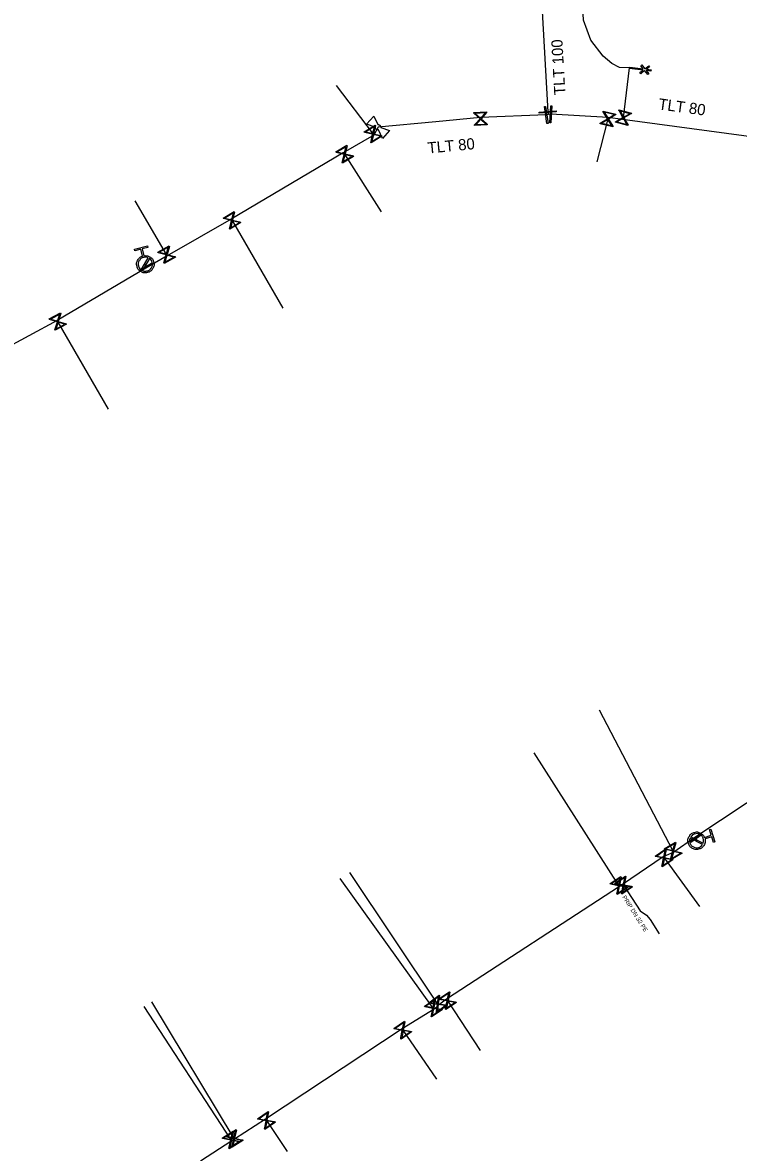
# Model space of a CAD drawing. Extents: x -643842 to -636370, y -1119190 to -1110210.
# Drawn here: x -641126.6 to -641043.2, y -1113819 to -1113687.4 of the extents above; entities that cross this region are included whole.
import ezdxf

# ---------------------------------------------------------------- set-up
doc = ezdxf.new("R2010")
doc.units = 0
for name, color, linetype in [('22', 7, 'Continuous'), ('CONSTRUCTION_CLASS', 7, 'Continuous'), ('Default', 7, 'Continuous'), ('Level 16', 7, 'Continuous'), ('Level 20', 7, 'Continuous'), ('Level 21', 7, 'Continuous'), ('Level 23', 7, 'Continuous'), ('Level 28', 7, 'Continuous'), ('Level 33', 7, 'Continuous')]:
    doc.layers.add(name, color=color, linetype=linetype)

msp = doc.modelspace()

# ---------------------------------------------------------------- linework, layer by layer
at = {"layer": 'CONSTRUCTION_CLASS'}
msp.add_lwpolyline([(-641053.95, -1113692.87), (-641053.42, -1113692.94), (-641053.44, -1113693.1), (-641053.97, -1113693.03), (-641053.68, -1113693.4), (-641053.8, -1113693.5), (-641054.16, -1113693.04), (-641054.62, -1113693.39), (-641054.71, -1113693.27), (-641054.35, -1113692.98), (-641055.92, -1113692.79), (-641055.9, -1113692.63), (-641054.33, -1113692.83), (-641054.62, -1113692.46), (-641054.49, -1113692.36), (-641054.14, -1113692.82), (-641053.68, -1113692.46), (-641053.58, -1113692.58), (-641053.95, -1113692.87)], dxfattribs=at)
at = {"layer": 'Default'}
for points in [[(-641085.16, -1113699.94), (-641085.22, -1113699.95), (-641085.27, -1113699.94), (-641085.35, -1113699.92), (-641085.41, -1113699.86), (-641085.47, -1113699.81), (-641085.5, -1113699.72), (-641085.52, -1113699.67), (-641085.52, -1113699.62)], [(-641085.24, -1113699.32), (-641085.19, -1113699.31), (-641085.14, -1113699.32), (-641085.05, -1113699.34), (-641084.99, -1113699.4), (-641084.93, -1113699.45), (-641084.91, -1113699.53), (-641084.89, -1113699.59), (-641084.89, -1113699.64)], [(-641112.46, -1113714.58), (-641112.11, -1113714.52), (-641111.79, -1113714.71), (-641111.44, -1113714.92), (-641111.33, -1113715.32), (-641111.23, -1113715.72), (-641111.44, -1113716.08), (-641111.65, -1113716.43), (-641112.05, -1113716.54), (-641112.45, -1113716.64), (-641112.81, -1113716.43), (-641113.16, -1113716.22), (-641113.27, -1113715.82), (-641113.37, -1113715.42), (-641113.16, -1113715.06), (-641112.98, -1113714.74), (-641112.64, -1113714.63)], [(-641111.97, -1113714.83), (-641112.22, -1113714.71), (-641112.51, -1113714.78), (-641112.83, -1113714.87), (-641113, -1113715.16), (-641113.17, -1113715.44), (-641113.09, -1113715.77), (-641113.02, -1113716.06), (-641112.79, -1113716.22)], [(-641112.63, -1113716.31), (-641112.38, -1113716.43), (-641112.1, -1113716.36), (-641111.77, -1113716.27), (-641111.6, -1113715.98), (-641111.43, -1113715.69), (-641111.52, -1113715.37), (-641111.59, -1113715.09), (-641111.81, -1113714.92)], [(-641047.13, -1113782.48), (-641047.05, -1113782.83), (-641047.22, -1113783.16), (-641047.41, -1113783.53), (-641047.81, -1113783.65), (-641048.2, -1113783.78), (-641048.57, -1113783.59), (-641048.94, -1113783.4), (-641049.06, -1113783), (-641049.19, -1113782.61), (-641049, -1113782.24), (-641048.81, -1113781.88), (-641048.42, -1113781.75), (-641048.02, -1113781.62), (-641047.65, -1113781.81), (-641047.33, -1113781.97), (-641047.19, -1113782.31)], [(-641047.35, -1113782.99), (-641047.25, -1113782.73), (-641047.34, -1113782.45), (-641047.44, -1113782.13), (-641047.74, -1113781.97), (-641048.04, -1113781.82), (-641048.36, -1113781.92), (-641048.64, -1113782.01), (-641048.79, -1113782.25)], [(-641048.87, -1113782.41), (-641048.97, -1113782.67), (-641048.88, -1113782.95), (-641048.78, -1113783.27), (-641048.48, -1113783.42), (-641048.18, -1113783.57), (-641047.86, -1113783.47), (-641047.58, -1113783.38), (-641047.43, -1113783.15)]]:
    msp.add_open_spline(points, degree=3, dxfattribs=at)
at = {"layer": 'Level 16'}
for points in [[(-641064.45, -1113697.84), (-641066.44, -1113697.99), (-641066.45, -1113697.86), (-641064.46, -1113697.71), (-641064.45, -1113697.84)], [(-641065.7, -1113697.2), (-641065.41, -1113699.18), (-641065.54, -1113699.2), (-641065.82, -1113697.22), (-641065.7, -1113697.2)], [(-641064.96, -1113697.13), (-641065.07, -1113699.12), (-641065.2, -1113699.11), (-641065.09, -1113697.12), (-641064.96, -1113697.13)], [(-641057.15, -1113697.6), (-641055.71, -1113698), (-641055.72, -1113698.06), (-641055.84, -1113698.12), (-641056.57, -1113698.53), (-641056.09, -1113699.38), (-641056.11, -1113699.44), (-641057.55, -1113699.04), (-641057.54, -1113698.98), (-641056.69, -1113698.5), (-641057.1, -1113697.77), (-641057.17, -1113697.66), (-641057.15, -1113697.6)], [(-641057.02, -1113697.73), (-641056.61, -1113698.46), (-641055.88, -1113698.05), (-641057.02, -1113697.73)], [(-641072.48, -1113699.34), (-641073.98, -1113699.42), (-641073.98, -1113699.35), (-641073.89, -1113699.26), (-641073.33, -1113698.63), (-641074.05, -1113697.99), (-641074.06, -1113697.92), (-641072.56, -1113697.84), (-641072.56, -1113697.91), (-641073.21, -1113698.63), (-641072.58, -1113699.19), (-641072.49, -1113699.27), (-641072.48, -1113699.34)], [(-641073.9, -1113698.01), (-641073.27, -1113698.57), (-641072.71, -1113697.94), (-641073.9, -1113698.01)], [(-641072.64, -1113699.25), (-641073.27, -1113698.69), (-641073.83, -1113699.32), (-641072.64, -1113699.25)], [(-641058.99, -1113697.76), (-641057.53, -1113698.1), (-641057.54, -1113698.17), (-641057.65, -1113698.23), (-641058.37, -1113698.67), (-641057.86, -1113699.5), (-641057.87, -1113699.56), (-641059.33, -1113699.22), (-641059.32, -1113699.15), (-641058.49, -1113698.64), (-641058.93, -1113697.93), (-641059, -1113697.82), (-641058.99, -1113697.76)], [(-641058, -1113699.44), (-641058.44, -1113698.72), (-641059.16, -1113699.16), (-641058, -1113699.44)], [(-641058.86, -1113697.88), (-641058.41, -1113698.6), (-641057.7, -1113698.16), (-641058.86, -1113697.88)], [(-641056.23, -1113699.31), (-641056.64, -1113698.58), (-641057.38, -1113698.99), (-641056.23, -1113699.31)], [(-641084.75, -1113700.66), (-641086.02, -1113701.45), (-641086.06, -1113701.4), (-641086.02, -1113701.27), (-641085.83, -1113700.45), (-641086.78, -1113700.23), (-641086.81, -1113700.18), (-641085.54, -1113699.39), (-641085.5, -1113699.44), (-641085.73, -1113700.39), (-641084.91, -1113700.58), (-641084.78, -1113700.61), (-641084.75, -1113700.66)], [(-641086.63, -1113700.17), (-641085.81, -1113700.37), (-641085.62, -1113699.55), (-641086.63, -1113700.17)], [(-641084.93, -1113700.67), (-641085.75, -1113700.47), (-641085.94, -1113701.29), (-641084.93, -1113700.67)], [(-641088.07, -1113703.02), (-641089.36, -1113703.79), (-641089.39, -1113703.73), (-641089.36, -1113703.61), (-641089.15, -1113702.79), (-641090.09, -1113702.56), (-641090.13, -1113702.5), (-641088.84, -1113701.73), (-641088.81, -1113701.79), (-641089.05, -1113702.73), (-641088.23, -1113702.93), (-641088.1, -1113702.96), (-641088.07, -1113703.02)], [(-641089.95, -1113702.5), (-641089.13, -1113702.71), (-641088.93, -1113701.89), (-641089.95, -1113702.5)], [(-641088.25, -1113703.02), (-641089.07, -1113702.81), (-641089.27, -1113703.63), (-641088.25, -1113703.02)], [(-641101.17, -1113710.72), (-641102.45, -1113711.5), (-641102.48, -1113711.44), (-641102.45, -1113711.32), (-641102.25, -1113710.5), (-641103.2, -1113710.27), (-641103.23, -1113710.22), (-641101.95, -1113709.44), (-641101.91, -1113709.5), (-641102.15, -1113710.44), (-641101.33, -1113710.64), (-641101.2, -1113710.66), (-641101.17, -1113710.72)], [(-641103.05, -1113710.22), (-641102.23, -1113710.42), (-641102.03, -1113709.6), (-641103.05, -1113710.22)], [(-641101.35, -1113710.72), (-641102.17, -1113710.52), (-641102.36, -1113711.34), (-641101.35, -1113710.72)], [(-641108.8, -1113714.74), (-641110.1, -1113715.48), (-641110.14, -1113715.42), (-641110.1, -1113715.3), (-641109.87, -1113714.49), (-641110.81, -1113714.23), (-641110.84, -1113714.17), (-641109.53, -1113713.44), (-641109.5, -1113713.5), (-641109.77, -1113714.43), (-641108.96, -1113714.66), (-641108.83, -1113714.69), (-641108.8, -1113714.74)], [(-641110.66, -1113714.18), (-641109.85, -1113714.41), (-641109.63, -1113713.6), (-641110.66, -1113714.18)], [(-641108.98, -1113714.74), (-641109.79, -1113714.52), (-641110.01, -1113715.32), (-641108.98, -1113714.74)], [(-641112.89, -1113716.22), (-641111.6, -1113715.46), (-641111.55, -1113715.54), (-641112.84, -1113716.3), (-641112.89, -1113716.22)], [(-641121.48, -1113722.57), (-641122.8, -1113723.27), (-641122.83, -1113723.21), (-641122.79, -1113723.09), (-641122.54, -1113722.29), (-641123.47, -1113722.01), (-641123.5, -1113721.95), (-641122.18, -1113721.25), (-641122.15, -1113721.3), (-641122.43, -1113722.23), (-641121.63, -1113722.48), (-641121.51, -1113722.51), (-641121.48, -1113722.57)], [(-641123.32, -1113721.96), (-641122.52, -1113722.21), (-641122.27, -1113721.4), (-641123.32, -1113721.96)], [(-641121.66, -1113722.56), (-641122.46, -1113722.32), (-641122.71, -1113723.12), (-641121.66, -1113722.56)], [(-641049.81, -1113784.15), (-641051.1, -1113784.92), (-641051.14, -1113784.86), (-641051.1, -1113784.74), (-641050.89, -1113783.92), (-641051.83, -1113783.68), (-641051.87, -1113783.63), (-641050.58, -1113782.86), (-641050.54, -1113782.92), (-641050.79, -1113783.86), (-641049.97, -1113784.07), (-641049.85, -1113784.1), (-641049.81, -1113784.15)], [(-641051.69, -1113783.63), (-641050.87, -1113783.84), (-641050.66, -1113783.02), (-641051.69, -1113783.63)], [(-641048.84, -1113782.81), (-641047.61, -1113781.95), (-641047.56, -1113782.03), (-641048.78, -1113782.89), (-641048.84, -1113782.81)], [(-641050.86, -1113784.9), (-641052.11, -1113785.73), (-641052.15, -1113785.67), (-641052.12, -1113785.55), (-641051.95, -1113784.73), (-641052.9, -1113784.53), (-641052.94, -1113784.48), (-641051.69, -1113783.65), (-641051.65, -1113783.7), (-641051.85, -1113784.66), (-641051.02, -1113784.82), (-641050.9, -1113784.85), (-641050.86, -1113784.9)], [(-641052.76, -1113784.47), (-641051.93, -1113784.64), (-641051.77, -1113783.81), (-641052.76, -1113784.47)], [(-641050, -1113784.15), (-641050.81, -1113783.94), (-641051.01, -1113784.76), (-641050, -1113784.15)], [(-641051.04, -1113784.91), (-641051.86, -1113784.74), (-641052.03, -1113785.56), (-641051.04, -1113784.91)], [(-641056.11, -1113788.13), (-641057.37, -1113788.95), (-641057.4, -1113788.89), (-641057.37, -1113788.77), (-641057.2, -1113787.95), (-641058.15, -1113787.75), (-641058.19, -1113787.69), (-641056.93, -1113786.87), (-641056.9, -1113786.93), (-641057.1, -1113787.88), (-641056.27, -1113788.05), (-641056.15, -1113788.07), (-641056.11, -1113788.13)], [(-641058.01, -1113787.69), (-641057.18, -1113787.86), (-641057.01, -1113787.04), (-641058.01, -1113787.69)], [(-641055.57, -1113788.07), (-641056.82, -1113788.9), (-641056.86, -1113788.84), (-641056.83, -1113788.72), (-641056.66, -1113787.9), (-641057.61, -1113787.7), (-641057.65, -1113787.65), (-641056.4, -1113786.82), (-641056.36, -1113786.87), (-641056.56, -1113787.83), (-641055.73, -1113787.99), (-641055.61, -1113788.02), (-641055.57, -1113788.07)], [(-641057.47, -1113787.64), (-641056.64, -1113787.81), (-641056.48, -1113786.98), (-641057.47, -1113787.64)], [(-641056.29, -1113788.13), (-641057.11, -1113787.96), (-641057.28, -1113788.78), (-641056.29, -1113788.13)], [(-641055.75, -1113788.08), (-641056.57, -1113787.91), (-641056.74, -1113788.73), (-641055.75, -1113788.08)], [(-641076.07, -1113801.54), (-641077.32, -1113802.36), (-641077.36, -1113802.3), (-641077.33, -1113802.18), (-641077.16, -1113801.35), (-641078.11, -1113801.16), (-641078.14, -1113801.1), (-641076.89, -1113800.28), (-641076.85, -1113800.34), (-641077.05, -1113801.29), (-641076.23, -1113801.46), (-641076.1, -1113801.48), (-641076.07, -1113801.54)], [(-641077.73, -1113802.37), (-641078.97, -1113803.21), (-641079, -1113803.16), (-641078.98, -1113803.03), (-641078.82, -1113802.21), (-641079.77, -1113802.03), (-641079.81, -1113801.97), (-641078.57, -1113801.13), (-641078.54, -1113801.18), (-641078.72, -1113802.14), (-641077.89, -1113802.29), (-641077.76, -1113802.31), (-641077.73, -1113802.37)], [(-641079.63, -1113801.96), (-641078.8, -1113802.12), (-641078.65, -1113801.29), (-641079.63, -1113801.96)], [(-641077.19, -1113801.87), (-641078.39, -1113802.77), (-641078.43, -1113802.72), (-641078.41, -1113802.59), (-641078.29, -1113801.76), (-641079.25, -1113801.62), (-641079.29, -1113801.57), (-641078.09, -1113800.67), (-641078.05, -1113800.72), (-641078.19, -1113801.68), (-641077.36, -1113801.8), (-641077.23, -1113801.82), (-641077.19, -1113801.87)], [(-641079.11, -1113801.55), (-641078.28, -1113801.67), (-641078.15, -1113800.84), (-641079.11, -1113801.55)], [(-641077.96, -1113801.1), (-641077.14, -1113801.27), (-641076.97, -1113800.44), (-641077.96, -1113801.1)], [(-641076.25, -1113801.54), (-641077.07, -1113801.37), (-641077.24, -1113802.19), (-641076.25, -1113801.54)], [(-641077.91, -1113802.38), (-641078.73, -1113802.22), (-641078.89, -1113803.04), (-641077.91, -1113802.38)], [(-641077.37, -1113801.89), (-641078.2, -1113801.77), (-641078.32, -1113802.6), (-641077.37, -1113801.89)], [(-641081.29, -1113804.95), (-641082.53, -1113805.79), (-641082.56, -1113805.74), (-641082.54, -1113805.61), (-641082.38, -1113804.79), (-641083.33, -1113804.61), (-641083.37, -1113804.55), (-641082.13, -1113803.71), (-641082.1, -1113803.76), (-641082.28, -1113804.72), (-641081.45, -1113804.87), (-641081.32, -1113804.89), (-641081.29, -1113804.95)], [(-641083.19, -1113804.54), (-641082.36, -1113804.7), (-641082.21, -1113803.87), (-641083.19, -1113804.54)], [(-641081.47, -1113804.96), (-641082.29, -1113804.8), (-641082.45, -1113805.62), (-641081.47, -1113804.96)], [(-641097.15, -1113815.45), (-641098.38, -1113816.3), (-641098.42, -1113816.25), (-641098.39, -1113816.12), (-641098.24, -1113815.3), (-641099.2, -1113815.12), (-641099.23, -1113815.07), (-641098, -1113814.22), (-641097.96, -1113814.27), (-641098.14, -1113815.23), (-641097.31, -1113815.38), (-641097.18, -1113815.4), (-641097.15, -1113815.45)], [(-641099.05, -1113815.06), (-641098.22, -1113815.21), (-641098.07, -1113814.38), (-641099.05, -1113815.06)], [(-641097.33, -1113815.46), (-641098.15, -1113815.31), (-641098.3, -1113816.14), (-641097.33, -1113815.46)], [(-641101.27, -1113817.76), (-641102.54, -1113818.55), (-641102.57, -1113818.5), (-641102.54, -1113818.37), (-641102.35, -1113817.55), (-641103.3, -1113817.34), (-641103.33, -1113817.28), (-641102.06, -1113816.49), (-641102.03, -1113816.54), (-641102.25, -1113817.49), (-641101.43, -1113817.68), (-641101.3, -1113817.7), (-641101.27, -1113817.76)], [(-641103.15, -1113817.28), (-641102.33, -1113817.47), (-641102.14, -1113816.65), (-641103.15, -1113817.28)], [(-641100.93, -1113817.59), (-641102.2, -1113818.38), (-641102.23, -1113818.33), (-641102.2, -1113818.2), (-641102.01, -1113817.38), (-641102.96, -1113817.17), (-641102.99, -1113817.11), (-641101.72, -1113816.32), (-641101.69, -1113816.37), (-641101.91, -1113817.32), (-641101.09, -1113817.51), (-641100.96, -1113817.53), (-641100.93, -1113817.59)], [(-641102.81, -1113817.11), (-641101.99, -1113817.3), (-641101.8, -1113816.48), (-641102.81, -1113817.11)], [(-641101.11, -1113817.59), (-641101.93, -1113817.4), (-641102.11, -1113818.22), (-641101.11, -1113817.59)], [(-641101.45, -1113817.76), (-641102.27, -1113817.57), (-641102.45, -1113818.39), (-641101.45, -1113817.76)]]:
    msp.add_lwpolyline(points, dxfattribs=at)
at = {"layer": 'Level 21'}
for points in [[(-641074.6, -1113647.89), (-641068.41, -1113662.11), (-641066.15, -1113685.45), (-641065.45, -1113697.85), (-641065.34, -1113698.16)], [(-641065.34, -1113698.16), (-641065.62, -1113698.2), (-641073.28, -1113698.48), (-641078.49, -1113698.98), (-641085.2, -1113699.62), (-641085.2, -1113699.63)], [(-640993.73, -1113747.95), (-640993.78, -1113747.87), (-640995.11, -1113745.5), (-641002.31, -1113735.32), (-641010.66, -1113723.6), (-641015.03, -1113718.03), (-641016.19, -1113716.55), (-641019.03, -1113712.26), (-641024.17, -1113707.46), (-641025.7, -1113705.77), (-641027.98, -1113702.78), (-641038.13, -1113701.22), (-641038.57, -1113701.17), (-641056.73, -1113698.72), (-641058.42, -1113698.5), (-641065.08, -1113698.12), (-641065.34, -1113698.16)], [(-641085.2, -1113699.63), (-641085.7, -1113700.56), (-641089.25, -1113702.6), (-641102.31, -1113710.31), (-641109.74, -1113714.6), (-641112.23, -1113716.05), (-641122.58, -1113722.12), (-641129.17, -1113725.68), (-641138.27, -1113730.99), (-641140.32, -1113732.12), (-641161.42, -1113744.81), (-641161.76, -1113745.03)], [(-640993.73, -1113747.95), (-640995.28, -1113749.11), (-640998.71, -1113751.2), (-640999.62, -1113750.88), (-641009.61, -1113757.55), (-641010.71, -1113758.13), (-641026.43, -1113768.08), (-641031.81, -1113771.19), (-641035.07, -1113773.37), (-641035.13, -1113773.41), (-641036.26, -1113774.31), (-641048.3, -1113782.32), (-641050.76, -1113784.01), (-641051.99, -1113784.57), (-641056.72, -1113787.77), (-641057.08, -1113788.01), (-641077.24, -1113801.15), (-641078.15, -1113801.84), (-641078.68, -1113802.29), (-641082.38, -1113804.6), (-641098.3, -1113815.11), (-641101.9, -1113817.43), (-641102.22, -1113817.64), (-641105.87, -1113819.99)]]:
    msp.add_lwpolyline(points, dxfattribs=at)
at = {"layer": 'Level 23'}
for points in [[(-641055.91, -1113692.71), (-641057.09, -1113692.67), (-641057.98, -1113692.22), (-641058.99, -1113691.35), (-641060.42, -1113689.48), (-641061.27, -1113687.17), (-641061.74, -1113678.5), (-641062.21, -1113669.82), (-641061.86, -1113669.46), (-641060.18, -1113669.24)], [(-641056.73, -1113698.72), (-641056.63, -1113698.52), (-641055.91, -1113692.71)], [(-641090.06, -1113694.77), (-641085.78, -1113700.42)], [(-641058.42, -1113698.5), (-641058.43, -1113698.66), (-641059.74, -1113703.67)], [(-641089.25, -1113702.6), (-641089.1, -1113702.76), (-641084.85, -1113709.48)], [(-641109.74, -1113714.6), (-641109.82, -1113714.46), (-641113.48, -1113708.18)], [(-641102.31, -1113710.31), (-641102.2, -1113710.47), (-641096.3, -1113720.7)], [(-641112.23, -1113716.05), (-641112.22, -1113715.88), (-641112.3, -1113715.57)], [(-641116.59, -1113732.43), (-641122.49, -1113722.26)], [(-641050.76, -1113784.01), (-641050.84, -1113783.89), (-641059.4, -1113767.48)], [(-641057.08, -1113788.01), (-641057.15, -1113787.91), (-641067.03, -1113772.44)], [(-641048.3, -1113782.32), (-641048.2, -1113782.42), (-641048.11, -1113782.7)], [(-641051.99, -1113784.57), (-641051.9, -1113784.69), (-641047.79, -1113790.34)], [(-641078.68, -1113802.29), (-641078.77, -1113802.17), (-641089.62, -1113787.08)], [(-641078.15, -1113801.84), (-641078.24, -1113801.72), (-641088.48, -1113786.39)], [(-641056.72, -1113787.77), (-641056.61, -1113787.86), (-641054.69, -1113790.86), (-641053.95, -1113791.36), (-641053.5, -1113791.85), (-641052.46, -1113793.55)], [(-641101.9, -1113817.43), (-641101.96, -1113817.35), (-641111.53, -1113801.44)], [(-641077.24, -1113801.15), (-641077.15, -1113801.26), (-641073.31, -1113807.1)], [(-641102.22, -1113817.64), (-641102.3, -1113817.52), (-641112.43, -1113802.01)], [(-641082.38, -1113804.6), (-641082.33, -1113804.75), (-641078.41, -1113810.44)], [(-641098.3, -1113815.11), (-641098.19, -1113815.26), (-641095.79, -1113818.87)]]:
    msp.add_lwpolyline(points, dxfattribs=at)
at = {"layer": 'Level 28'}
for points in [[(-641086.55, -1113699.25), (-641085.71, -1113698.33), (-641085.24, -1113699.32)], [(-641085.52, -1113699.62), (-641086.55, -1113699.25)], [(-641084.89, -1113699.64), (-641083.86, -1113700.01), (-641084.7, -1113700.93), (-641085.16, -1113699.94)]]:
    msp.add_lwpolyline(points, dxfattribs=at)
at = {"layer": 'Level 33'}
for points in [[(-641112.64, -1113714.63), (-641112.84, -1113713.83), (-641113.51, -1113714.01), (-641113.56, -1113713.83), (-641112.04, -1113713.44), (-641112, -1113713.62), (-641112.67, -1113713.79), (-641112.46, -1113714.58)], [(-641112.79, -1113716.22), (-641111.97, -1113714.83)], [(-641111.81, -1113714.92), (-641112.63, -1113716.31)], [(-641047.19, -1113782.31), (-641046.41, -1113782.06), (-641046.62, -1113781.4), (-641046.44, -1113781.34), (-641045.97, -1113782.83), (-641046.14, -1113782.89), (-641046.35, -1113782.23), (-641047.13, -1113782.48)], [(-641047.43, -1113783.15), (-641048.87, -1113782.41)], [(-641048.79, -1113782.25), (-641047.35, -1113782.99)]]:
    msp.add_lwpolyline(points, dxfattribs=at)

# ---------------------------------------------------------------- texts
at = {"layer": '22'}
msp.add_text('PRIP DN 32 PE', height=0.5, rotation=302.5353, dxfattribs=at).set_placement((-641056.8, -1113789.26))
at = {"layer": 'Level 20'}
for s, rotation, p in [('TLT 100', 93.231, (-641063.38, -1113695.83)), ('TLT 80', 352.3328, (-641052.62, -1113697.54)), ('TLT 80', 5.4811, (-641079.37, -1113702.69))]:
    msp.add_text(s, height=1.3, rotation=rotation, dxfattribs=at).set_placement(p)

doc.saveas('drawing.dxf')
